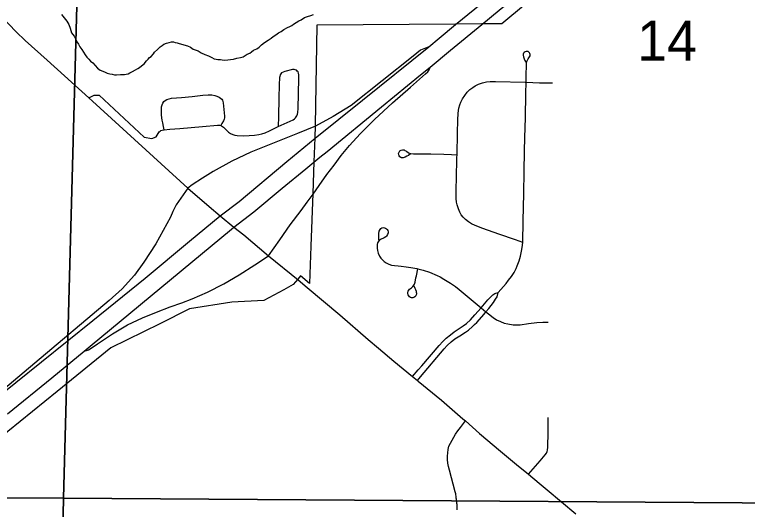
# Model space of a CAD drawing. Extents: x 0 to 34, y 0 to 22.
# Drawn here: x 5.405 to 6.168, y 19.426 to 19.941 of the extents above; entities that cross this region are included whole.
import ezdxf

# ---------------------------------------------------------------- set-up
doc = ezdxf.new("R2010")
doc.units = 0
for name, color, linetype in [('Default', 7, 'Continuous'), ('GM_X_City_Street', 7, 'Continuous'), ('GM_X_Interchange_Ramps', 7, 'Continuous'), ('GM_X_Minor_River', 7, 'Continuous'), ('GM_X_Section', 7, 'Continuous'), ('GM_X_Section_Text', 7, 'Continuous'), ('GM_X_State_Route', 7, 'Continuous'), ('GM_X_Township_Road', 7, 'Continuous'), ('GM_X_US_Route', 7, 'Continuous')]:
    doc.layers.add(name, color=color, linetype=linetype)

msp = doc.modelspace()

# ---------------------------------------------------------------- linework, layer by layer
at = {"layer": 'Default'}
msp.add_lwpolyline([(5.96195, 19.97292), (5.91265, 19.93164), (5.89153, 19.93158), (5.86413, 19.93135), (5.71973, 19.93011), (5.71806, 19.82564), (5.71773, 19.81281), (5.71652, 19.78787), (5.71559, 19.75478), (5.71351, 19.7), (5.71212, 19.66108), (5.70279, 19.669), (5.70006, 19.66539), (5.69498, 19.65983), (5.6853, 19.65452), (5.66474, 19.64324), (5.63121, 19.64137), (5.58734, 19.63461), (5.55614, 19.6191), (5.50529, 19.59383), (5.44921, 19.54848), (5.30756, 19.4339)], dxfattribs=at)
at = {"layer": 'GM_X_City_Street'}
for points in [[(5.90882, 19.65159), (5.91685, 19.66101), (5.91959, 19.66439), (5.92258, 19.6684), (5.92524, 19.67258), (5.92702, 19.67602), (5.92731, 19.67671), (5.92849, 19.67942), (5.93044, 19.68452), (5.93195, 19.68937), (5.9331, 19.69479), (5.93378, 19.69866), (5.93419, 19.70384), (5.93476, 19.72631), (5.93549, 19.75477), (5.93586, 19.77763), (5.93621, 19.79879), (5.93655, 19.81309), (5.93703, 19.83358), (5.93759, 19.85906), (5.93785, 19.87071), (5.93797, 19.87647), (5.93834, 19.89019), (5.93864, 19.89216), (5.93884, 19.89292), (5.93919, 19.89382), (5.94002, 19.89525), (5.94142, 19.89723), (5.94184, 19.89819), (5.94201, 19.89965), (5.94182, 19.90062), (5.94139, 19.90149), (5.94074, 19.90213), (5.93988, 19.90257), (5.9389, 19.9028), (5.93788, 19.90279), (5.9369, 19.90254), (5.93567, 19.90172), (5.93506, 19.90095), (5.9347, 19.90006), (5.93463, 19.89874), (5.93498, 19.89705), (5.93573, 19.8952), (5.9366, 19.89336), (5.93724, 19.89244), (5.93822, 19.89153)], [(5.93419, 19.70384), (5.92682, 19.70639), (5.90941, 19.71242), (5.89283, 19.71817), (5.88472, 19.72131), (5.8808, 19.72321), (5.87765, 19.7252), (5.87472, 19.7275), (5.8721, 19.73014), (5.8702, 19.73259), (5.86863, 19.73527), (5.86718, 19.7387), (5.86588, 19.74284), (5.86524, 19.74588), (5.86494, 19.7496), (5.86482, 19.76016), (5.86512, 19.7701), (5.86574, 19.79221), (5.86581, 19.79493), (5.86646, 19.81787), (5.86671, 19.8312), (5.86713, 19.83864), (5.86781, 19.84357), (5.86867, 19.84719), (5.86973, 19.8501), (5.87143, 19.85342), (5.87382, 19.85705), (5.87654, 19.86044), (5.8792, 19.86307), (5.88213, 19.86535), (5.88478, 19.86699), (5.88816, 19.86855), (5.89228, 19.86996), (5.89651, 19.87095), (5.9002, 19.87141), (5.9058, 19.87154), (5.93685, 19.87075), (5.93785, 19.87071), (5.95176, 19.87023), (5.96542, 19.87002)], [(5.81722, 19.79604), (5.81516, 19.79441), (5.81345, 19.7935), (5.81181, 19.7927), (5.80958, 19.792), (5.80807, 19.79197), (5.80714, 19.79229), (5.80633, 19.79285), (5.80541, 19.79404), (5.80506, 19.79498), (5.80499, 19.79647), (5.80547, 19.79792), (5.8064, 19.79913), (5.80769, 19.79994), (5.80918, 19.8003), (5.81066, 19.80015), (5.81162, 19.79973), (5.81304, 19.79875), (5.8152, 19.79725), (5.81648, 19.79673), (5.81778, 19.79639), (5.82035, 19.79615), (5.82347, 19.7961), (5.8384, 19.79601), (5.852, 19.79569), (5.85998, 19.79526), (5.86581, 19.79493)], [(5.78441, 19.70611), (5.7843, 19.70959), (5.78447, 19.71312), (5.78487, 19.71548), (5.7857, 19.71722), (5.78647, 19.7182), (5.78752, 19.71893), (5.789, 19.71923), (5.79015, 19.7191), (5.79129, 19.71876), (5.79232, 19.71809), (5.79318, 19.71723), (5.79375, 19.71614), (5.79402, 19.71492), (5.79399, 19.71368), (5.79347, 19.71189), (5.79248, 19.71034), (5.79163, 19.7095), (5.79005, 19.70857), (5.78609, 19.70689), (5.78467, 19.70587), (5.78355, 19.70442), (5.78303, 19.7033), (5.78269, 19.7015), (5.78262, 19.69968), (5.78269, 19.69786), (5.78299, 19.69541), (5.78382, 19.69242), (5.78512, 19.6896), (5.78646, 19.6875), (5.78805, 19.68561), (5.78992, 19.68397), (5.792, 19.68262), (5.79476, 19.68125), (5.79768, 19.68026), (5.80072, 19.67966), (5.80443, 19.6793), (5.8075, 19.679), (5.813, 19.67828), (5.81785, 19.67754), (5.82393, 19.6765), (5.82492, 19.67624), (5.83055, 19.67481), (5.83705, 19.67269), (5.84509, 19.66942), (5.84841, 19.66776), (5.85218, 19.66563), (5.85896, 19.66129), (5.86408, 19.65784), (5.86805, 19.65488), (5.89085, 19.63568), (5.89595, 19.63138), (5.89847, 19.62926), (5.90337, 19.62544), (5.90705, 19.62313), (5.91096, 19.62122), (5.91504, 19.61971), (5.91865, 19.61881), (5.92418, 19.61799), (5.92728, 19.6178), (5.93161, 19.61807), (5.94023, 19.61925), (5.94886, 19.62032), (5.95506, 19.6207), (5.96065, 19.62058)], [(5.82071, 19.65839), (5.82179, 19.65614), (5.82245, 19.65468), (5.82312, 19.65306), (5.8234, 19.65195), (5.82356, 19.65079), (5.82353, 19.64987), (5.82334, 19.6491), (5.82276, 19.64799), (5.82194, 19.64706), (5.82092, 19.64638), (5.81972, 19.64604), (5.81849, 19.64609), (5.81734, 19.64652), (5.81634, 19.64726), (5.81554, 19.64821), (5.81495, 19.64931), (5.81461, 19.6505), (5.81458, 19.65173), (5.81489, 19.65291), (5.81549, 19.65399), (5.81631, 19.65492), (5.81826, 19.6565), (5.81964, 19.65773), (5.82078, 19.65913), (5.82136, 19.66017), (5.82219, 19.66246), (5.82305, 19.66673), (5.82353, 19.66914), (5.82492, 19.67624)], [(5.81941, 19.56424), (5.82535, 19.57102), (5.82904, 19.57522), (5.84721, 19.59654), (5.851, 19.60066), (5.85458, 19.6041), (5.85891, 19.60764), (5.863, 19.6105), (5.87231, 19.61672), (5.87573, 19.61941), (5.87984, 19.62321), (5.8845, 19.62821), (5.89085, 19.63568), (5.89782, 19.64385), (5.90167, 19.64792), (5.90306, 19.64912), (5.90519, 19.65044), (5.90882, 19.65159)], [(5.82464, 19.55993), (5.82789, 19.56381), (5.85227, 19.59277), (5.85566, 19.59639), (5.85976, 19.60017), (5.8637, 19.60318), (5.8689, 19.60656), (5.87467, 19.61021), (5.87766, 19.61242), (5.8819, 19.61603), (5.88417, 19.6181), (5.88632, 19.62032), (5.89412, 19.62914), (5.89595, 19.63138), (5.89883, 19.6349), (5.90374, 19.64129), (5.90586, 19.64452), (5.9075, 19.64715), (5.90882, 19.65159)], [(5.94012, 19.46238), (5.95227, 19.47631), (5.95769, 19.48228), (5.95902, 19.48422), (5.95974, 19.48576), (5.96017, 19.4874), (5.96044, 19.49036), (5.96069, 19.50593), (5.96069, 19.5184), (5.96063, 19.52151)], [(5.86613, 19.42523), (5.86608, 19.42634), (5.86603, 19.42744), (5.86597, 19.42855), (5.86589, 19.42965), (5.8658, 19.43075), (5.86571, 19.43186), (5.86561, 19.43296), (5.86549, 19.43407), (5.86537, 19.43517), (5.86523, 19.43627), (5.86509, 19.43736), (5.86494, 19.43846), (5.86478, 19.43955), (5.86461, 19.44065), (5.86443, 19.44174), (5.86423, 19.44283), (5.86403, 19.44392), (5.85784, 19.46634), (5.85693, 19.47016), (5.85637, 19.47365), (5.85602, 19.47749), (5.85596, 19.48122), (5.85612, 19.48438), (5.85656, 19.48804), (5.85723, 19.49157), (5.86416, 19.5039), (5.86662, 19.50758), (5.86934, 19.51105), (5.87456, 19.51771)]]:
    msp.add_lwpolyline(points, dxfattribs=at)
at = {"layer": 'GM_X_Interchange_Ramps'}
for points in [[(5.83633, 19.90762), (5.82762, 19.904), (5.82005, 19.89792), (5.75561, 19.84662), (5.7367, 19.83512), (5.71829, 19.82509)], [(5.71582, 19.75423), (5.72207, 19.76311), (5.73029, 19.77445), (5.73768, 19.78446), (5.74511, 19.79444), (5.7539, 19.80495), (5.76491, 19.8168), (5.77994, 19.83171), (5.79865, 19.84907), (5.81732, 19.86555), (5.82671, 19.87374), (5.83307, 19.87933), (5.83532, 19.88153), (5.83626, 19.88271), (5.83709, 19.88437), (5.83769, 19.88651)], [(5.71829, 19.82509), (5.69971, 19.8172), (5.679, 19.80898), (5.65105, 19.79796), (5.63132, 19.78843), (5.61196, 19.77767), (5.60075, 19.77091), (5.58995, 19.76388), (5.58536, 19.76032)], [(5.58536, 19.76032), (5.57341, 19.7431), (5.56975, 19.73589), (5.56736, 19.73016), (5.55208, 19.70228), (5.53975, 19.68321), (5.53005, 19.66973), (5.51706, 19.65559), (5.50341, 19.64326), (5.42598, 19.57799), (5.39277, 19.54988), (5.37928, 19.53639)], [(5.66963, 19.68995), (5.68113, 19.70656), (5.69198, 19.72201), (5.70333, 19.73696), (5.70957, 19.74584), (5.71582, 19.75423)], [(5.47732, 19.59038), (5.47977, 19.59107), (5.48207, 19.59199), (5.48566, 19.59415), (5.49144, 19.59826), (5.50703, 19.60853), (5.52247, 19.61789), (5.5381, 19.62534), (5.5529, 19.63109), (5.5672, 19.63651), (5.5792, 19.64096), (5.59005, 19.6449), (5.60584, 19.65181), (5.62277, 19.66069), (5.63905, 19.67006), (5.65516, 19.68041), (5.66963, 19.68995)]]:
    msp.add_lwpolyline(points, dxfattribs=at)
at = {"layer": 'GM_X_Minor_River'}
for points in [[(5.45381, 19.94142), (5.45675, 19.93793), (5.45933, 19.93445), (5.46152, 19.93098), (5.46294, 19.92714), (5.46433, 19.92217), (5.46691, 19.91869), (5.46872, 19.91523), (5.4698, 19.91292), (5.47163, 19.91022), (5.47308, 19.90752), (5.47491, 19.90482), (5.47674, 19.90211), (5.47857, 19.89941), (5.48041, 19.89671), (5.48226, 19.89476), (5.48411, 19.89281), (5.48634, 19.89086), (5.49152, 19.88541), (5.49412, 19.88345), (5.49675, 19.88224), (5.49938, 19.88104), (5.50126, 19.88023), (5.50428, 19.8794), (5.50655, 19.87896), (5.5092, 19.87851), (5.51109, 19.87846)], [(5.51109, 19.87846), (5.51528, 19.87874), (5.51756, 19.87868), (5.51946, 19.87863), (5.52136, 19.87896), (5.52327, 19.87929), (5.5252, 19.88038), (5.52789, 19.88183), (5.53098, 19.88366), (5.53329, 19.88511), (5.53522, 19.8862), (5.53716, 19.88767), (5.53987, 19.88988), (5.54223, 19.89286), (5.54417, 19.89471), (5.54536, 19.89658), (5.54729, 19.89767), (5.54963, 19.90027), (5.55082, 19.90213), (5.55392, 19.90471), (5.55666, 19.90768), (5.55859, 19.90915), (5.56052, 19.91024), (5.56321, 19.91131), (5.56588, 19.912), (5.56856, 19.9127), (5.57046, 19.91265), (5.57235, 19.91222), (5.57423, 19.91179), (5.57649, 19.91097), (5.58517, 19.90848), (5.58818, 19.90726), (5.59116, 19.90529), (5.59605, 19.90327), (5.59942, 19.90128), (5.60318, 19.89967), (5.60694, 19.89806), (5.61031, 19.89645), (5.61294, 19.89524), (5.61483, 19.89482), (5.61672, 19.89439), (5.61938, 19.89432), (5.62127, 19.8939), (5.62317, 19.89384), (5.62697, 19.89413), (5.63002, 19.89443), (5.63306, 19.89473), (5.63651, 19.89579), (5.64032, 19.89645), (5.643, 19.89714), (5.64532, 19.8986), (5.64725, 19.90007), (5.64994, 19.90114), (5.65187, 19.90223), (5.65381, 19.90408), (5.65727, 19.90551), (5.65959, 19.90735), (5.66231, 19.90956), (5.66541, 19.91214), (5.66928, 19.9147), (5.67236, 19.91652), (5.67431, 19.91837), (5.67701, 19.9202), (5.67972, 19.92202), (5.68279, 19.92347), (5.68551, 19.92567), (5.68936, 19.92786), (5.69167, 19.92894), (5.69359, 19.92965), (5.69552, 19.93112), (5.69823, 19.93295), (5.70093, 19.93478), (5.70362, 19.93585), (5.70709, 19.93804), (5.71016, 19.9391), (5.7136, 19.94015), (5.71629, 19.94122)]]:
    msp.add_lwpolyline(points, dxfattribs=at)
at = {"layer": 'GM_X_Section'}
for points in [[(4.48621, 20.45658), (5.48293, 20.43816), (5.4561, 19.43741), (4.46097, 19.44139)], [(5.48293, 20.43816), (6.48534, 20.43303), (6.46596, 19.43025), (5.4561, 19.43741)], [(4.46097, 19.44139), (5.4561, 19.43741), (5.43503, 18.42215), (4.43788, 18.43754)], [(5.4561, 19.43741), (6.46596, 19.43025), (6.44087, 18.40636), (5.43503, 18.42215)]]:
    msp.add_lwpolyline(points, close=True, dxfattribs=at)
at = {"layer": 'GM_X_State_Route'}
for p, q in [((5.48237, 19.85435), (5.48607, 19.85097)), ((5.48607, 19.85097), (5.58536, 19.76032)), ((5.58536, 19.76032), (5.60752, 19.74124)), ((5.66963, 19.68995), (5.7003, 19.66484)), ((5.7003, 19.66484), (5.70981, 19.65689)), ((5.81941, 19.56424), (5.82464, 19.55993)), ((5.94012, 19.46238), (5.95147, 19.45284)), ((5.95147, 19.45284), (5.95979, 19.44584)), ((5.95979, 19.44584), (5.98953, 19.42104))]:
    msp.add_line(p, q, dxfattribs=at)
for points in [[(5.32953, 20.00563), (5.33657, 19.99801), (5.35695, 19.97594), (5.37587, 19.95535), (5.4068, 19.92313), (5.41609, 19.91421), (5.43884, 19.89376), (5.48237, 19.85435)], [(5.60752, 19.74124), (5.61899, 19.73138), (5.63319, 19.71954), (5.64385, 19.71153), (5.66963, 19.68995)], [(5.70981, 19.65689), (5.74384, 19.62844), (5.7733, 19.6028), (5.78403, 19.59373)], [(5.78403, 19.59373), (5.80013, 19.58012), (5.81941, 19.56424)], [(5.82464, 19.55993), (5.82547, 19.55925), (5.84951, 19.53944), (5.87197, 19.51996), (5.87456, 19.51771)], [(5.87456, 19.51771), (5.88934, 19.50485), (5.91107, 19.48635), (5.92761, 19.47247), (5.94012, 19.46238)]]:
    msp.add_lwpolyline(points, dxfattribs=at)
at = {"layer": 'GM_X_Township_Road'}
for points in [[(5.67944, 19.82453), (5.69498, 19.83167), (5.69644, 19.83265), (5.69757, 19.83362), (5.6983, 19.83459), (5.69901, 19.83574), (5.69966, 19.83747), (5.70002, 19.8393), (5.70032, 19.84349), (5.701, 19.8747), (5.70107, 19.87844), (5.70073, 19.88027), (5.70022, 19.88138), (5.69945, 19.88235), (5.69848, 19.88312), (5.69736, 19.88366), (5.69615, 19.88391), (5.6943, 19.8838), (5.6864, 19.88196), (5.68465, 19.88132), (5.6831, 19.88033), (5.68229, 19.87941), (5.68171, 19.87833), (5.68121, 19.87654), (5.68104, 19.87551), (5.68056, 19.86806), (5.68018, 19.8542), (5.67977, 19.83492), (5.67944, 19.82453)], [(5.48237, 19.85435), (5.48796, 19.85731), (5.49322, 19.85731), (5.53991, 19.81358), (5.5478, 19.81193), (5.55235, 19.81378), (5.55572, 19.81895), (5.55645, 19.81969), (5.55742, 19.82025), (5.55887, 19.8209), (5.5607, 19.82126)], [(5.5607, 19.82126), (5.56004, 19.82464), (5.55933, 19.82829), (5.55873, 19.83131), (5.55807, 19.83622), (5.55789, 19.84118), (5.55813, 19.8449), (5.55872, 19.84731), (5.55948, 19.849), (5.56057, 19.8505), (5.56194, 19.85175), (5.56354, 19.85268), (5.56589, 19.85349), (5.56851, 19.85394), (5.57882, 19.85488), (5.58994, 19.85593), (5.60104, 19.8571), (5.60661, 19.8575), (5.61033, 19.85745), (5.6134, 19.85703), (5.61578, 19.85635), (5.61803, 19.8553), (5.61954, 19.85423), (5.62087, 19.85294), (5.62149, 19.85196), (5.62197, 19.85074), (5.6223, 19.8492), (5.6236, 19.83538), (5.62352, 19.83368), (5.62328, 19.83206), (5.62259, 19.83039), (5.62101, 19.82773), (5.61971, 19.82553)], [(5.5607, 19.82126), (5.5667, 19.82185), (5.57723, 19.82263), (5.60078, 19.82445), (5.61626, 19.82593), (5.61872, 19.82581), (5.61971, 19.82553)], [(5.61971, 19.82553), (5.6205, 19.82529), (5.62157, 19.82468), (5.62253, 19.8239), (5.62556, 19.82077), (5.62789, 19.81871), (5.62994, 19.81733), (5.63217, 19.81625), (5.63454, 19.81557), (5.63699, 19.81519), (5.64322, 19.81495), (5.64943, 19.81503), (5.65501, 19.81548), (5.6593, 19.81616), (5.66256, 19.81702), (5.66584, 19.81809), (5.67044, 19.81999), (5.67944, 19.82453)]]:
    msp.add_lwpolyline(points, dxfattribs=at)
at = {"layer": 'GM_X_US_Route'}
msp.add_line((5.84723, 19.91663), (5.86436, 19.9308), dxfattribs=at)
for points in [[(5.86436, 19.9308), (5.9099, 19.96828), (5.94566, 19.99738), (5.96465, 20.01226), (5.98306, 20.02566), (5.99662, 20.03503), (6.01603, 20.04769), (6.03578, 20.0598), (6.04483, 20.06506), (6.05625, 20.07164), (6.06718, 20.07748), (6.07886, 20.08331), (6.09119, 20.08956), (6.10944, 20.09876), (6.13158, 20.10788), (6.14253, 20.11279), (6.15465, 20.11798), (6.16688, 20.12256), (6.18288, 20.12809), (6.19929, 20.13321), (6.20924, 20.13618), (6.21866, 20.1386), (6.22713, 20.14036)], [(5.89177, 19.93103), (5.90961, 19.94573), (5.95062, 19.97901), (5.97006, 19.99449), (5.98793, 20.00795), (6.00571, 20.02048), (6.02799, 20.03522), (6.04853, 20.04808), (6.05712, 20.05308), (6.06835, 20.05987), (6.08239, 20.06748), (6.10198, 20.07699), (6.12071, 20.08542), (6.14427, 20.09519), (6.16167, 20.10198), (6.18346, 20.10945), (6.20423, 20.11595), (6.2184, 20.12018), (6.22687, 20.12247)], [(5.71676, 19.78732), (5.72304, 19.79257), (5.73049, 19.7984), (5.78705, 19.84497), (5.82784, 19.87847), (5.83769, 19.88651), (5.85911, 19.904), (5.89177, 19.93103)], [(5.71796, 19.81226), (5.76728, 19.85205), (5.83633, 19.90762), (5.84723, 19.91663)], [(3.96494, 18.37191), (4.13878, 18.5144), (4.81337, 19.06963), (5.35068, 19.51206), (5.37928, 19.53639), (5.48648, 19.62254), (5.54106, 19.6666), (5.5871, 19.70508), (5.61899, 19.73138), (5.63905, 19.7465), (5.6887, 19.78794), (5.71796, 19.81226)], [(5.63088, 19.71762), (5.63319, 19.71954), (5.65418, 19.73568), (5.68386, 19.76029), (5.70832, 19.78045), (5.71676, 19.78732)], [(5.39773, 19.52518), (5.44376, 19.56285), (5.47732, 19.59038), (5.48365, 19.59558), (5.63088, 19.71762)]]:
    msp.add_lwpolyline(points, dxfattribs=at)

# ---------------------------------------------------------------- texts
at = {"layer": 'GM_X_Section_Text'}
msp.add_text('14', height=0.041856, rotation=0.00001, dxfattribs=at).set_placement((6.05347, 19.89312))

doc.saveas('drawing.dxf')
